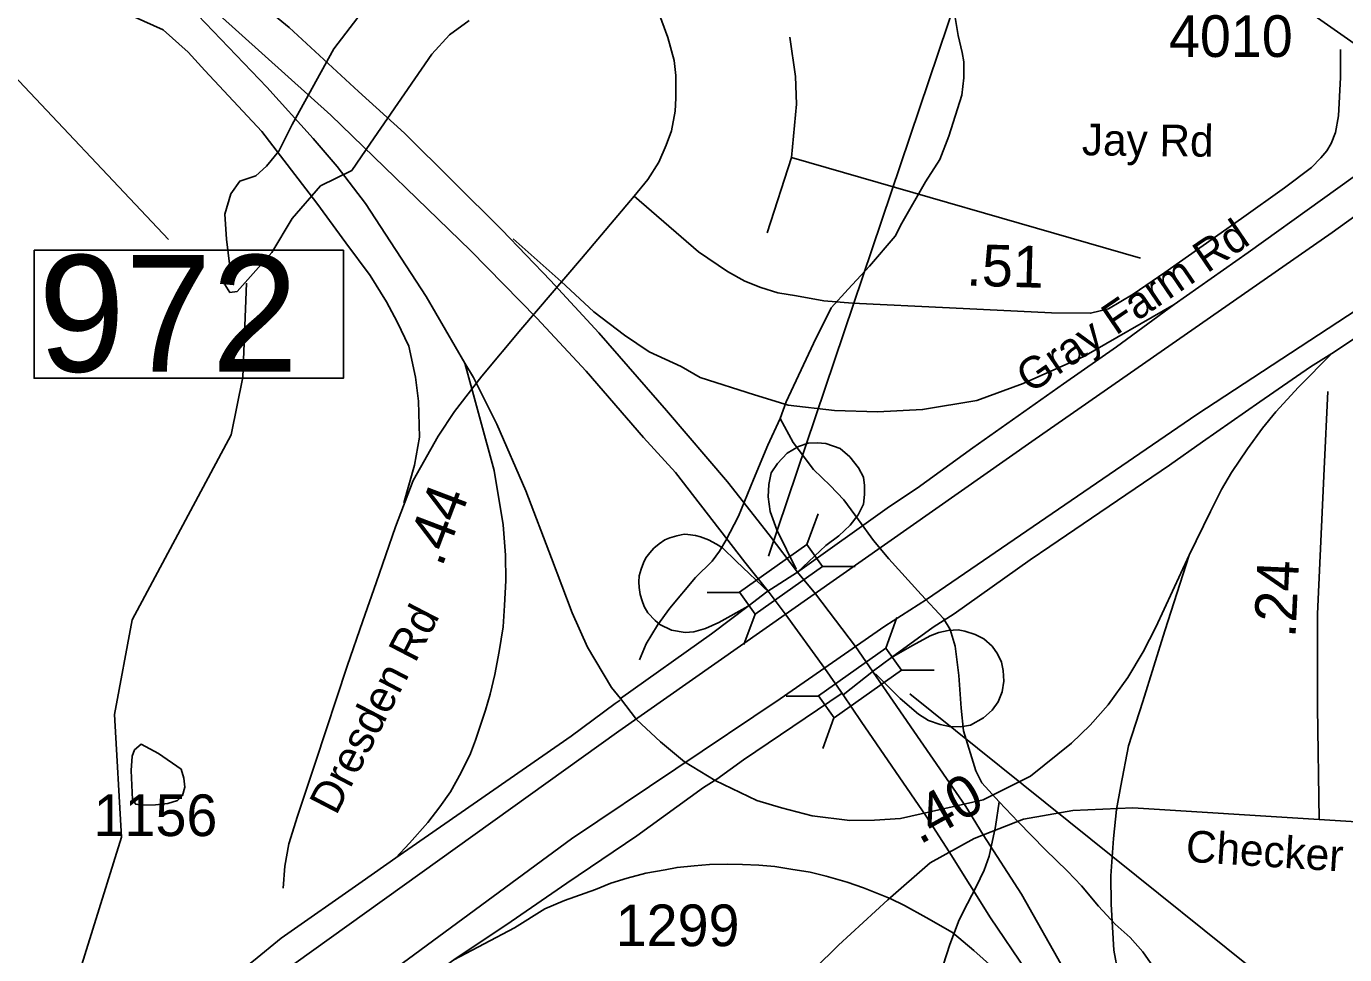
# Model space of a CAD drawing. Extents: x 1662474 to 1856135, y 779280 to 917889.
# Drawn here: x 1723852 to 1727812, y 793385 to 796171 of the extents above; entities that cross this region are included whole.
import ezdxf

# ---------------------------------------------------------------- set-up
doc = ezdxf.new("R2010")
doc.units = 0
for name, color, linetype in [('Exist Hydrographic Misc Water Feature', 7, 'Continuous'), ('Exist Hydrographic Pond Under 1500 Sq Ft', 7, 'Continuous'), ('Exist Road Non-System Type 51', 7, 'Continuous'), ('Exist Road Non-System Type 51 Label', 7, 'Continuous'), ('Exist Road Primary Interstate Divided Center Attributed', 7, 'Continuous'), ('Exist Road Primary US Structure Standard Bridge CELL', 7, 'Continuous'), ('Exist Road Primary US Structure Standard Bridge Number Label', 7, 'Continuous'), ('Exist Road Secondary Mileage Hundredths English Label', 7, 'Continuous'), ('Exist Road Secondary Mileage Tenths English Label', 7, 'Continuous'), ('Exist Road Secondary Structure Standard Bridge Number Label', 7, 'Continuous'), ('Exist Road Secondary Type 51 Attributed', 7, 'Continuous'), ('Exist Road Secondary Type 51 Label', 7, 'Continuous'), ('Exist Road Secondary Type 51 Number Label', 7, 'Continuous'), ('Exist Utilities Electrical Transmission Line', 7, 'Continuous'), ('Prop Road Primary US Projected', 7, 'Continuous'), ('Prop Road Secondary Projected', 7, 'Continuous')]:
    doc.layers.add(name, color=color, linetype=linetype)

msp = doc.modelspace()

# ---------------------------------------------------------------- linework, layer by layer
at = {"layer": 'Exist Hydrographic Misc Water Feature'}
for points in [[(1726752.8, 796520.6), (1726728.6, 796498.8), (1726708.3, 796473), (1726681.9, 796419.3), (1726661.4, 796371.5), (1726646.6, 796303.6), (1726642.3, 796255.6), (1726641.7, 796197.6), (1726651.1, 796143.5), (1726662.6, 796093.3), (1726668.3, 796065.3), (1726668.1, 796017.3), (1726661.6, 795965.3), (1726622.4, 795841.6), (1726595.8, 795771.9), (1726553.1, 795704.3), (1726481.7, 795581), (1726461.4, 795541.1), (1726384.5, 795451.8), (1726320, 795382.4), (1726269.3, 795326.9), (1726216.4, 795219.3), (1726134.6, 795044.1), (1726116.1, 794994.3)], [(1723736.3, 792632.5), (1723941.4, 793107.6), (1724138.4, 793737), (1724117.3, 794105.1), (1724170.4, 794389.6), (1724467.3, 794944.9), (1724502.4, 795118.1), (1724513.4, 795400.2)], [(1726116.1, 794994.3), (1726079.4, 794914.5), (1726036.4, 794810.9), (1725991.5, 794701.3), (1725952.7, 794627.7), (1725934.5, 794595.8), (1725912.1, 794566.1), (1725861.5, 794516.5), (1725784.6, 794425.2), (1725748.1, 794373.5), (1725713.6, 794317.8), (1725693.3, 794270)], [(1726116.1, 794994.3), (1726155.5, 794921.8), (1726216.8, 794841.2), (1726266.2, 794792.7), (1726307.9, 794750.3), (1726351.3, 794689.9), (1726396.9, 794627.5), (1726442.4, 794573), (1726539.4, 794466), (1726606.6, 794393.4), (1726626.3, 794361.2), (1726641.9, 794311), (1726653, 794222.9), (1726660.1, 794124.8), (1726667.3, 794056.7), (1726704.2, 793936.3), (1726722.1, 793900.2), (1726773.5, 793843.7)], [(1726773.5, 793843.7), (1726762.9, 793769.7), (1726743.8, 793679.9), (1726729.4, 793637.9), (1726705, 793588.2), (1726678.6, 793538.4), (1726654.2, 793488.7), (1726625.5, 793414.9), (1726586.1, 793291.2), (1726567.5, 793227.4), (1726554.9, 793153.5), (1726542.2, 793087.6), (1726527.7, 793027.8), (1726503.1, 792967.9), (1726470.5, 792910.3), (1726452.2, 792872.4), (1726435.8, 792826.5), (1726421, 792762.7), (1726408.5, 792694.8), (1726404.2, 792676.8), (1726396, 792648.9)], [(1726773.5, 793843.7), (1726830.9, 793783.1), (1726912.1, 793700.3), (1726979.6, 793635.6), (1727021.2, 793591.2), (1727072.5, 793530.7), (1727122.1, 793476.2), (1727167.6, 793435.8), (1727205.4, 793393.5), (1727244.7, 793337), (1727288.2, 793274.6), (1727475.4, 792964.8), (1727502.9, 792910.4), (1727540, 792828.1), (1727579.4, 792763.7), (1727616.9, 792707.3), (1727682.1, 792616.7), (1727719.6, 792568.3), (1727759.2, 792523.9)]]:
    msp.add_lwpolyline(points, dxfattribs=at)
at = {"layer": 'Exist Hydrographic Pond Under 1500 Sq Ft'}
for points in [[(1724920.2, 796293.1), (1724776.1, 796103.7), (1724650.6, 795876.9), (1724610.6, 795796.9), (1724573.2, 795751.5), (1724541.2, 795722.2), (1724493.2, 795706.2), (1724466.5, 795668.8), (1724447.8, 795607.5), (1724453.1, 795532.8), (1724463.8, 795450.1), (1724447.8, 795396.7), (1724463.8, 795372.7), (1724485.2, 795375.4), (1724589.3, 795492.8), (1724650.6, 795594.1), (1724736.1, 795692.9), (1724829.5, 795738.2), (1724885.5, 795820.9), (1725069.7, 796087.7), (1725123.1, 796146.4), (1725181.8, 796189.1)], [(1724171.4, 793849.5), (1724166.7, 793937.6), (1724170.4, 793980.7), (1724177, 793999.4), (1724196.7, 794016.3), (1724249.2, 793988.2), (1724316.7, 793941.3), (1724325.2, 793914.1), (1724328, 793887.9), (1724321.4, 793862.6), (1724306.4, 793847.6), (1724277.3, 793838.2), (1724239.8, 793834.5), (1724199.5, 793833.5), (1724180.8, 793836.3), (1724171.4, 793849.5)]]:
    msp.add_lwpolyline(points, dxfattribs=at)
at = {"layer": 'Exist Road Non-System Type 51'}
for p, q in [((1726077.6, 795551.8), (1726150.1, 795778.2)), ((1726150.1, 795778.2), (1727198.6, 795475.6))]:
    msp.add_line(p, q, dxfattribs=at)
msp.add_lwpolyline([(1726150.1, 795778.2), (1726164.9, 795937.6), (1726162.4, 796020.8), (1726144.9, 796139.4)], dxfattribs=at)
at = {"layer": 'Exist Road Primary Interstate Divided Center Attributed'}
for points in [[(1732386.6, 799285.9), (1732259.4, 799106.5), (1732094, 798873.5), (1731852.5, 798574.7), (1731730.3, 798452.6), (1731599.6, 798321.8), (1731358.1, 798092), (1731082.2, 797873.7), (1730737.3, 797632.3), (1730245.9, 797303.8), (1729847.3, 797012.7), (1729288.2, 796631.7), (1728756.7, 796261.4), (1727774.1, 795553), (1726872, 794925.1), (1725631.7, 794055.7), (1724549.7, 793279.7), (1724002.1, 792892.2)], [(1724456, 792992.1), (1724927.5, 793319), (1725489.7, 793732.7), (1726116.2, 794152.3), (1726430.1, 794370.9), (1726555.7, 794451.2), (1727367.3, 795005.8), (1727988.4, 795412.6), (1728644.2, 795857.4), (1729729.5, 796594.1), (1730203.2, 796918.4), (1730576.4, 797192.8), (1730918.2, 797412.8), (1731243.2, 797618.1), (1731468.7, 797794.6), (1731615.2, 797917.2), (1731691.9, 797981.5), (1731839, 798134.7), (1731934.3, 798230.8), (1732055.2, 798354.2), (1732231.3, 798551.2), (1732400.3, 798769.4), (1732462.8, 798863), (1732587.4, 799049.7)]]:
    msp.add_lwpolyline(points, dxfattribs=at)
at = {"layer": 'Exist Road Primary US Structure Standard Bridge CELL'}
for p, q in [((1726230, 794707.8), (1726196.8, 794615.9)), ((1726341.2, 794550), (1726243.5, 794549.7)), ((1725995, 794472), (1725897.3, 794471.7)), ((1726040.7, 794407.2), (1726007.5, 794315.3)), ((1726467.1, 794396.5), (1726434, 794304.6)), ((1726578.3, 794238.6), (1726480.6, 794238.3)), ((1726232.2, 794160.6), (1726134.5, 794160.3)), ((1726277.8, 794095.8), (1726244.6, 794004))]:
    msp.add_line(p, q, dxfattribs=at)
for points in [[(1726243.5, 794549.7), (1726040.9, 794406.9), (1725994.2, 794473.2), (1726196.8, 794615.9)], [(1726480.6, 794238.3), (1726278, 794095.5), (1726231.3, 794161.8), (1726434, 794304.6)]]:
    msp.add_lwpolyline(points, close=True, dxfattribs=at)
at = {"layer": 'Exist Road Primary US Structure Standard Bridge Number Label'}
for p, q in [((1726080.9, 794581.3), (1727511.2, 798820)), ((1726505.7, 794167.7), (1729087, 792096.7))]:
    msp.add_line(p, q, dxfattribs=at)
at = {"layer": 'Exist Road Secondary Structure Standard Bridge Number Label'}
msp.add_line((1722892.7, 796999), (1724278.8, 795531.4), dxfattribs=at)
msp.add_lwpolyline([(1723875.5, 795499.2), (1724804.5, 795499.2), (1724804.5, 795115.1), (1723875.5, 795115.1)], close=True, dxfattribs=at)
at = {"layer": 'Exist Road Secondary Type 51 Attributed'}
for points in [[(1725742.7, 796236.1), (1725778.9, 796137.6), (1725797.7, 796069.2), (1725803, 796023.6), (1725803.3, 795976.4), (1725803, 795955.9), (1725801, 795916.4), (1725790.3, 795858), (1725774.2, 795815.1), (1725751.7, 795764.2), (1725718.9, 795711.2), (1725677.3, 795661.6)], [(1725677.3, 795661.6), (1725871.2, 795494.5), (1725957.8, 795435.4), (1726009.7, 795406.9), (1726058.6, 795387.5), (1726109.5, 795371.2), (1726165.5, 795362.1), (1726247, 795347.8), (1726333.5, 795340.7), (1726624.8, 795326.4), (1726931.3, 795311.7), (1727048.5, 795310.1), (1727102.4, 795323.4), (1727176.8, 795367.7), (1727271.5, 795432.8), (1727501.7, 795594.8), (1727631, 795686.4), (1727712.5, 795748), (1727740, 795776.6), (1727758.3, 795798.2), (1727771.5, 795819.3), (1727783.8, 795852.9), (1727792.9, 795902.8), (1727799.4, 796017.7), (1727799, 796101.9)], [(1725677.3, 795661.6), (1725519.4, 795474.6), (1725337.8, 795261.4), (1725219.8, 795121.3), (1725138.3, 795015.3), (1725089.4, 794941.6), (1725013.5, 794808.5), (1724960.7, 794669.1), (1724903, 794500.9), (1724862.4, 794386.5), (1724816.2, 794250.4), (1724720.2, 793962.7), (1724666.3, 793800.6), (1724640.2, 793717.4), (1724628.9, 793650.4), (1724623.4, 793584.7)], [(1727735.5, 793790.7), (1727729.8, 794126.2), (1727729.8, 794407.3), (1727749.9, 794843.2), (1727761.3, 795075.5)], [(1727735.5, 793790.7), (1727175.4, 793825.8), (1726995.5, 793817.3), (1726847.3, 793791.5), (1726699.1, 793733.6), (1726567.1, 793659.8), (1726439.6, 793548.9), (1726291.4, 793413.6), (1726074.1, 793199.1), (1725924.6, 793003.8)], [(1729190.1, 793733.2), (1728437.6, 793746.5), (1727735.5, 793790.7)]]:
    msp.add_lwpolyline(points, dxfattribs=at)
at = {"layer": 'Exist Utilities Electrical Transmission Line'}
msp.add_lwpolyline([(1730909.3, 794212.5), (1730683.2, 794343.5), (1730183.4, 794642.2), (1729709.6, 794924.6), (1729122.3, 795274.2), (1728906.3, 795403), (1728541.9, 795637.9), (1727850.4, 796112.8), (1727349.4, 796463.7), (1727121.4, 796612.4), (1726679.7, 796922.4), (1726097.4, 797328.1), (1725657.9, 797632.2), (1725283.6, 797886.9), (1724723.3, 798268.3), (1724192.5, 798635.2), (1723828, 798890.1), (1723315.1, 799251.1), (1722613.7, 799736.4), (1721964.4, 800186.8), (1721946, 800298.7)], dxfattribs=at)
at = {"layer": 'Prop Road Primary US Projected'}
for p, q in [((1725314.5, 795533.5), (1725458.3, 795405.1)), ((1726076.1, 794474.1), (1726167.8, 794533.1)), ((1726167.8, 794533.1), (1726222.2, 794467.7)), ((1726020.6, 794430.9), (1726076.1, 794474.1)), ((1726083.3, 794471.4), (1726131.2, 794408.2)), ((1726222.2, 794467.7), (1726342.7, 794309.4)), ((1726131.2, 794408.2), (1726250.1, 794243.3)), ((1726396.4, 794236.2), (1726451, 794276.7)), ((1726250.1, 794243.3), (1726305.7, 794164.7)), ((1726305.7, 794164.7), (1726396.4, 794236.2)), ((1725636.5, 794153.3), (1725684.6, 794090.7)), ((1725829.2, 793963), (1725920.7, 793907.6)), ((1726673.7, 793829.1), (1726725.8, 793744.6)), ((1726554.9, 793800.5), (1726623.9, 793693.1))]:
    msp.add_line(p, q, dxfattribs=at)
for points in [[(1722783.2, 797155), (1722928.5, 797111.5), (1723015.4, 797082.9), (1723101.8, 797050.4), (1723269.7, 796977.1), (1723418.1, 796907), (1723515.9, 796861.3), (1723597.4, 796815.7), (1723759.8, 796718), (1723958.6, 796581.1), (1724166.2, 796426.5), (1724431.2, 796205.6), (1724766.9, 795905.3), (1725186.5, 795498.9), (1725385.3, 795295.7)], [(1723981.6, 796547.8), (1724343.7, 796229.2), (1724574, 795989.2), (1724713.7, 795835), (1724786, 795750.7), (1724870.3, 795639.8), (1725053.4, 795360.4), (1725169.1, 795160.4), (1725195.6, 795117)], [(1724155.4, 796562.4), (1724436.7, 796337), (1724641.8, 796167.6), (1724850.2, 795976.1), (1724987.5, 795850.7), (1725280.6, 795560.9), (1725426.4, 795408.4), (1725571.3, 795251.6), (1725774.6, 795017.8), (1725957.6, 794804.2), (1726083, 794644.9), (1726167.8, 794533.1)], [(1727299.8, 795336.3), (1727522, 795492.6), (1727968.7, 795812.4), (1728114.3, 795913.2), (1728292.2, 796031.1), (1728645.3, 796248.4), (1729004.4, 796438.5)], [(1727772.7, 795189.6), (1728027.9, 795358.5), (1728170, 795460), (1728412.5, 795630.1), (1728567.3, 795743.1), (1728674, 795820.5), (1728831.4, 795939.8), (1728932.9, 796027.4), (1729016.7, 796099.7), (1729019.2, 796107.4)], [(1725458.3, 795405.1), (1725556.1, 795314.9), (1725648.2, 795244), (1725722.9, 795194.1), (1725818.8, 795150), (1725876.3, 795117.4), (1726039, 795065.2), (1726140.7, 795034.7), (1726279.6, 795017.8), (1726408.4, 795014.4), (1726544, 795021.1), (1726706.7, 795048.3), (1726845.6, 795099.1), (1727028.7, 795180.4), (1727299.8, 795336.3)], [(1726167.8, 794533.1), (1726444.6, 794730), (1726528, 794784.7), (1726694.7, 794906.6), (1726831.5, 795002.4), (1726967.2, 795098.2), (1727126.4, 795209), (1727299.8, 795336.3)], [(1725385.3, 795295.7), (1725533.1, 795136.6), (1725705.7, 794937.3), (1725801.5, 794831.8), (1726010.5, 794563.4), (1726083.3, 794471.4)], [(1725169.1, 795160.4), (1725257.5, 794838.1), (1725284.7, 794674.9), (1725291.3, 794584.2), (1725292.1, 794508.3), (1725288.7, 794433.3), (1725284.5, 794368.5), (1725272.5, 794294.3), (1725258.9, 794226), (1725245.2, 794166.3), (1725231.6, 794118.6), (1725200.9, 794029), (1725186.4, 793989), (1725158.2, 793931.8), (1725125.8, 793873.8), (1725094.3, 793828.6), (1725057.6, 793780.9), (1725003, 793719.5), (1724962.1, 793675.1)], [(1726451, 794276.7), (1726575.6, 794368.2), (1726639.3, 794408), (1726866.7, 794570.1), (1726926, 794609.9), (1727051.6, 794695), (1727285.8, 794854.1), (1727384.8, 794924.1), (1727557.2, 795044.1), (1727709.2, 795148.8), (1727772.7, 795189.6)], [(1727345, 794584.2), (1727408.5, 794714.9), (1727441.5, 794780.9), (1727471.9, 794831.7), (1727520.2, 794902.8), (1727564.6, 794965), (1727605.2, 795014.5), (1727672.5, 795088.1), (1727772.7, 795189.6)], [(1725195.6, 795117), (1725265.4, 794977.3), (1725352.2, 794777.3), (1725429.3, 794574.9), (1725491.9, 794411.1), (1725537.7, 794307.5), (1725610, 794187.1), (1725636.5, 794153.3)], [(1726164.7, 794542.1), (1726106.2, 794660.3), (1726086.3, 794715), (1726080.1, 794758.6), (1726082.6, 794795.9), (1726088.8, 794830.7), (1726108.7, 794859.4), (1726137.3, 794890.5), (1726170.9, 794910.4), (1726200.8, 794920.3), (1726226.9, 794921.6), (1726253, 794919.1), (1726296.6, 794904.2), (1726325.2, 794879.3), (1726351.3, 794845.7), (1726366.2, 794818.3), (1726370, 794793.4), (1726370, 794766), (1726366.2, 794737.4), (1726350.1, 794705.1), (1726326.4, 794674), (1726292.8, 794641.6), (1726253, 794613), (1726167.8, 794533.1)], [(1726020.6, 794430.9), (1725932.5, 794382.1), (1725892.3, 794363.8), (1725856.9, 794354.1), (1725831.3, 794351.6), (1725789.9, 794358.9), (1725754.5, 794376), (1725740.5, 794388), (1725718.8, 794411.3), (1725707.9, 794430.1), (1725701.3, 794447.2), (1725696.1, 794466), (1725692.8, 794486.7), (1725691.4, 794503.5), (1725693.1, 794521.9), (1725698.4, 794542.3), (1725705.3, 794560.8), (1725712.8, 794576.2), (1725724.4, 794591), (1725736.9, 794604.9), (1725752.7, 794618.3), (1725769.4, 794629.5), (1725784.9, 794635.5), (1725806.3, 794642), (1725819.1, 794645), (1725828, 794646.7), (1725838.6, 794646.3), (1725861.6, 794643), (1725877.4, 794639.1), (1725901.1, 794629.5), (1725924.5, 794617.4), (1725942.9, 794606.2), (1725983.9, 794565.5), (1726083.3, 794471.4)], [(1725920.7, 793907.6), (1726046, 793847.3), (1726120.7, 793825.7), (1726212.5, 793801.1), (1726325.2, 793787.2), (1726399.3, 793788.7), (1726478, 793793.4), (1726725.8, 793849.7), (1726867.8, 793920.7), (1726991.3, 794019.5), (1727047.1, 794073.3), (1727101, 794134.9), (1727160.4, 794216.3), (1727206.5, 794293.3), (1727245, 794368.1), (1727345, 794584.2)], [(1727126.7, 793820), (1727139.4, 793891.1), (1727162.2, 794011.7), (1727205.4, 794145), (1727271.4, 794357), (1727345, 794584.2)], [(1725636.5, 794153.3), (1725910.2, 794347.4), (1726020.6, 794430.9)], [(1726402.8, 794227.3), (1726476.4, 794154), (1726531.5, 794106.2), (1726562.1, 794087.9), (1726596.4, 794075.6), (1726624.5, 794069.5), (1726657.6, 794068.3), (1726688.2, 794073.2), (1726727.4, 794095.2), (1726752.6, 794119.1), (1726770.7, 794143.9), (1726783.4, 794173.9), (1726787.9, 794205.4), (1726786.4, 794237.7), (1726781.2, 794262.5), (1726769.2, 794288), (1726752.6, 794310.5), (1726727.9, 794333), (1726701.6, 794345.7), (1726670.9, 794355.5), (1726650.6, 794360), (1726620.6, 794357.7), (1726592.8, 794351.7), (1726566.6, 794342), (1726513.3, 794312.7), (1726451, 794276.7)], [(1726342.7, 794309.4), (1726517.2, 794055.8), (1726673.7, 793829.1)], [(1725926.2, 793911.3), (1726005.8, 793970), (1726302.5, 794169.2)], [(1724962.1, 793675.1), (1725488.8, 794041), (1725620.5, 794138.8), (1725635.3, 794148.6)], [(1726305.7, 794164.7), (1726359.4, 794084.2), (1726554.9, 793800.5)], [(1725684.6, 794090.7), (1725756.9, 794023.2), (1725829.2, 793963)], [(1725308.2, 793484), (1725475.8, 793599.2), (1725685.3, 793741.7), (1725886.4, 793886.2), (1725926.2, 793911.3)], [(1727317.6, 792710.2), (1727209.8, 792988.3), (1727144.1, 793258.2), (1727118.1, 793398.6), (1727110.3, 793536.4), (1727108.9, 793620.8), (1727117.8, 793733.7), (1727126.7, 793820)], [(1726725.8, 793744.6), (1726841, 793566.5), (1726972.3, 793334.5), (1727135.2, 793052.2), (1727317.6, 792710.2)], [(1726623.9, 793693.1), (1726747.6, 793494.7), (1726854.9, 793337.5), (1726935.4, 793184.1), (1727069.6, 792938.8)], [(1724962.1, 793675.1), (1724860.6, 793604.3), (1724617.6, 793434.6), (1724534, 793366.4), (1724469.2, 793316.1), (1724411.2, 793271.8), (1724342.1, 793217.2), (1724265.4, 793152.4), (1724203.1, 793099.5), (1724038.5, 792974.1), (1723855.8, 792815.6)], [(1725136.4, 793368.8), (1725317.9, 793465.3), (1725409.5, 793521.8), (1725468, 793547.1), (1725561.6, 793580.3), (1725607.5, 793599.2), (1725656.8, 793613.8), (1725713, 793629.1), (1725770.7, 793639.5), (1725806.8, 793646.5), (1725858.2, 793651.3), (1725904, 793654.8), (1725957.5, 793656.2), (1726002.6, 793654.8), (1726051.9, 793653.4), (1726100.5, 793649.2), (1726147.8, 793641.6), (1726206.1, 793631.9), (1726254.7, 793620.1), (1726317.2, 793602), (1726366.5, 793585.3), (1726446.4, 793553.4)], [(1726446.4, 793553.4), (1726490.1, 793531.9), (1726554.7, 793495.7), (1726633.6, 793451), (1726697.5, 793396.8), (1726754.4, 793346.8), (1726819.7, 793285.7), (1726873.8, 793220.4), (1726919.7, 793163.4), (1727069.6, 792938.8)], [(1723837.4, 792491.6), (1724159.4, 792705.6), (1724572.3, 792975), (1724717.5, 793075.5), (1724880.9, 793186.5), (1725027.5, 793291.3), (1725136.4, 793368.8), (1725308.2, 793484)]]:
    msp.add_lwpolyline(points, dxfattribs=at)
at = {"layer": 'Prop Road Secondary Projected'}
msp.add_lwpolyline([(1723668.4, 796218), (1723795.6, 796253.8), (1723903, 796259.6), (1724033.7, 796248), (1724146.9, 796213.1), (1724263.1, 796160.8), (1724338.6, 796094.1), (1724387.9, 796038.9), (1724559.3, 795856), (1724724.8, 795641.1), (1724811.9, 795522), (1724884.5, 795423.3), (1724933.8, 795344.9), (1724965.8, 795283.9), (1725000.6, 795211.3), (1725020.9, 795118.4), (1725029.7, 795045.8), (1725032.6, 794938.4), (1725018, 794854.2), (1724986.1, 794740.9)], dxfattribs=at)

# ---------------------------------------------------------------- texts
at = {"layer": 'Exist Road Non-System Type 51 Label'}
msp.add_text('Jay Rd', height=95, rotation=359.3368, dxfattribs=at).set_placement((1727022, 795784.5))
at = {"layer": 'Exist Road Secondary Mileage Hundredths English Label'}
for s, rotation, p in [('.24', 87.3616, (1727663.8, 794334)), ('.40', 29.1896, (1726535, 793713.5))]:
    msp.add_text(s, height=125, rotation=rotation, dxfattribs=at).set_placement(p)
at = {"layer": 'Exist Road Secondary Mileage Tenths English Label'}
for s, rotation, p in [('.51', 358.2939, (1726674.3, 795393.3)), ('.44', 69.2145, (1725100.1, 794545.5))]:
    msp.add_text(s, height=125, rotation=rotation, dxfattribs=at).set_placement(p)
at = {"layer": 'Exist Road Secondary Structure Standard Bridge Number Label'}
msp.add_text('972', height=350, dxfattribs=at).set_placement((1723888, 795134.8))
at = {"layer": 'Exist Road Secondary Type 51 Label'}
for s, rotation, p in [('Gray Farm Rd', 34.2614, (1726867.8, 795067.1)), ('Dresden Rd', 62.5628, (1724782.5, 793800.3)), ('Checker Rd', 356.409, (1727332.7, 793663.8))]:
    msp.add_text(s, height=95, rotation=rotation, dxfattribs=at).set_placement(p)
at = {"layer": 'Exist Road Secondary Type 51 Number Label'}
for s, p in [('4010', (1727283.9, 796079.6)), ('1156', (1724054, 793740.6)), ('1299', (1725622.2, 793410.2))]:
    msp.add_text(s, height=125, dxfattribs=at).set_placement(p)

doc.saveas('drawing.dxf')
